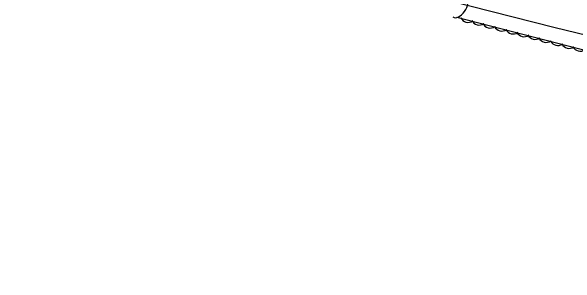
# Model space of a CAD drawing. Extents: x 1441650 to 1491889, y 345904 to 358319.
# Drawn here: x 1459704.8 to 1459968, y 350926.1 to 351052.9 of the extents above; entities that cross this region are included whole.
import ezdxf

# ---------------------------------------------------------------- set-up
doc = ezdxf.new("R2010")
doc.units = 0
doc.layers.add('S_STREAM', color=7, linetype='Continuous')
doc.layers.add('S_TREE', color=7, linetype='Continuous')

msp = doc.modelspace()

# ---------------------------------------------------------------- linework, layer by layer
at = {"layer": 'S_STREAM'}
msp.add_lwpolyline([(1459704.84, 351189.86), (1459714.85, 351183.21), (1459729.28, 351166.57), (1459738.89, 351156.04), (1459750.15, 351152.11), (1459760.49, 351145.15), (1459774.26, 351134.47), (1459782.22, 351126.46), (1459791.31, 351116.75), (1459794.37, 351107.2), (1459787.11, 351104.65), (1459778.06, 351103.86), (1459756.63, 351100.24), (1459755.2, 351096.97), (1459761.89, 351093.86), (1459842.1, 351075.02), (1459957.78, 351045.57), (1460045.61, 351024.35)], dxfattribs=at)
at = {"layer": 'S_TREE'}
msp.add_lwpolyline([(1460389.17, 350926.12), (1460391.42, 350937.78), (1460381.86, 350940.74), (1460362.65, 350942.16), (1460269.46, 350962.2), (1460173.16, 350985.38), (1460025.44, 351021.08), (1459912.49, 351050.04)], dxfattribs=at)
for centre, major_axis, ratio, start_param, end_param in [((1459913.86, 351054.61), (3.16, 4.32), 0.540666, 3.141593, 6.283185), ((1459917.72, 351051.44), (3.53, -0.9), 0.999974, 3.825789, 5.598989), ((1459922.86, 351050.2), (3.53, -0.9), 0.999974, 3.825789, 5.598989), ((1459928, 351048.8), (3.53, -0.9), 0.999974, 3.825789, 5.598989), ((1459933.47, 351047.37), (3.53, -0.9), 0.999974, 3.825789, 5.598989), ((1459938.74, 351046.02), (3.53, -0.9), 0.999974, 3.825789, 5.598989), ((1459943.88, 351044.73), (3.53, -0.9), 0.999974, 3.825789, 5.598989), ((1459949.02, 351043.49), (3.53, -0.9), 0.999974, 3.825789, 5.598989), ((1459954.17, 351042.1), (3.53, -0.9), 0.999974, 3.825789, 5.598989), ((1459959.63, 351040.66), (3.53, -0.9), 0.999974, 3.825789, 5.598989), ((1459964.9, 351039.31), (3.53, -0.9), 0.999974, 3.825789, 5.598989), ((1459970.05, 351038.03), (3.53, -0.9), 0.999974, 3.825789, 5.598989)]:
    msp.add_ellipse(centre, major_axis=major_axis, ratio=ratio, start_param=start_param, end_param=end_param, dxfattribs=at)

doc.saveas('drawing.dxf')
